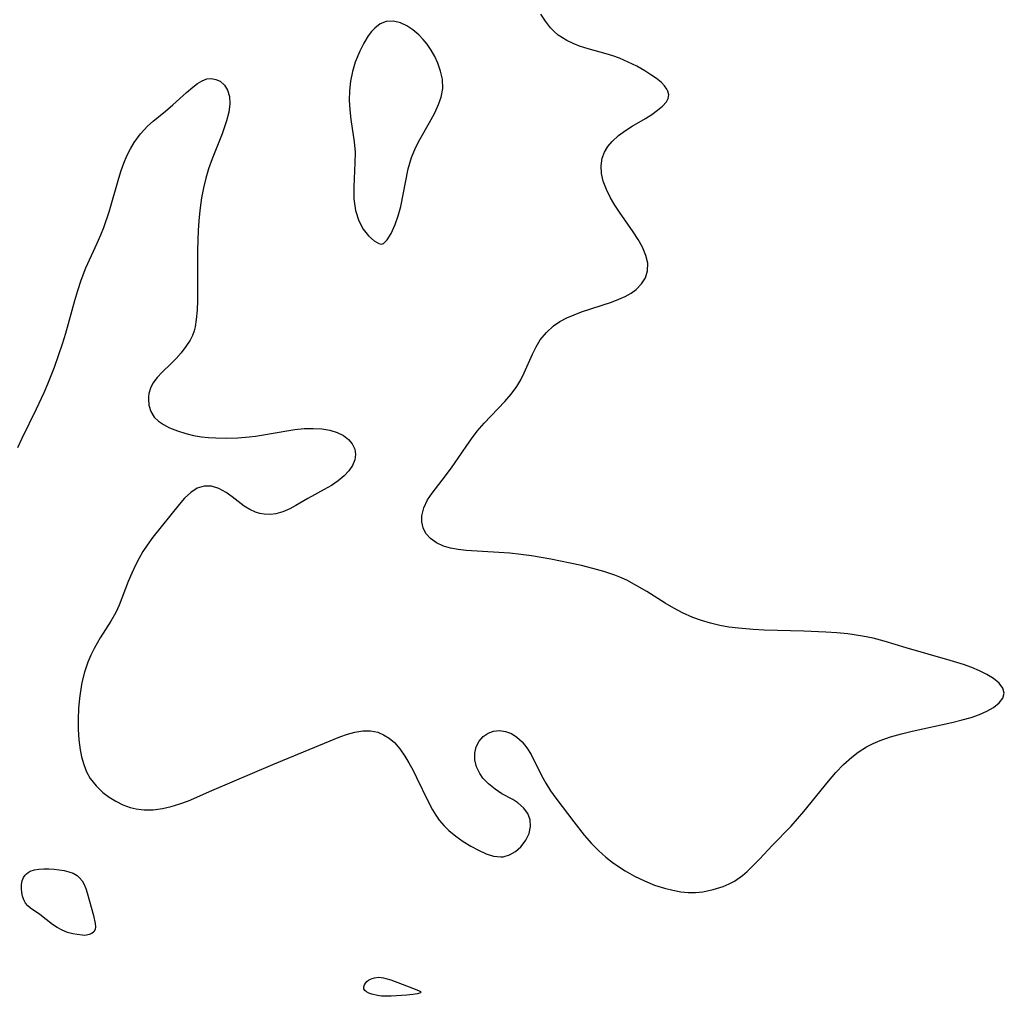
# Model space of a CAD drawing. Header units: metres. Extents: x 1073367 to 1082519, y 1569854 to 1574957.
# Tile 481 of 656: x 1078498 to 1078663, y 1572773 to 1572936. Entities that reach past the tile are written whole.
import ezdxf

# ---------------------------------------------------------------- set-up
doc = ezdxf.new("R2010")
doc.units = ezdxf.units.M
doc.layers.add('CGG_CurvaNivelLidar_v1', color=253, linetype='Continuous', lineweight=30)

msp = doc.modelspace()

# ---------------------------------------------------------------- linework, layer by layer
at = {"layer": 'CGG_CurvaNivelLidar_v1'}
for p, q in [((1078585.8877, 1572935.7177, 71), (1078585.1304, 1572936.8883, 71)), ((1078557.3787, 1572934.585, 71), (1078556.8197, 1572933.982, 71)), ((1078558.2981, 1572935.2774, 71), (1078557.3787, 1572934.585, 71)), ((1078559.3121, 1572935.6803, 71), (1078558.2981, 1572935.2774, 71)), ((1078560.4931, 1572935.7426, 71), (1078559.3121, 1572935.6803, 71)), ((1078561.7087, 1572935.4531, 71), (1078560.4931, 1572935.7426, 71)), ((1078562.7522, 1572934.9554, 71), (1078561.7087, 1572935.4531, 71)), ((1078563.7666, 1572934.2724, 71), (1078562.7522, 1572934.9554, 71)), ((1078586.7371, 1572934.6448, 71), (1078585.8877, 1572935.7177, 71)), ((1078587.3608, 1572933.9983, 71), (1078586.7371, 1572934.6448, 71)), ((1078556.3007, 1572933.2901, 71), (1078555.5513, 1572932.0728, 71)), ((1078556.8197, 1572933.982, 71), (1078556.3007, 1572933.2901, 71)), ((1078564.7365, 1572933.4411, 71), (1078563.7666, 1572934.2724, 71)), ((1078565.4595, 1572932.6969, 71), (1078564.7365, 1572933.4411, 71)), ((1078588.0371, 1572933.4143, 71), (1078587.3608, 1572933.9983, 71)), ((1078589.4646, 1572932.4942, 71), (1078588.0371, 1572933.4143, 71)), ((1078555.5513, 1572932.0728, 71), (1078554.8757, 1572930.7253, 71)), ((1078566.1294, 1572931.8842, 71), (1078565.4595, 1572932.6969, 71)), ((1078566.8124, 1572930.8832, 71), (1078566.1294, 1572931.8842, 71)), ((1078590.5009, 1572932.0034, 71), (1078589.4646, 1572932.4942, 71)), ((1078591.5888, 1572931.5867, 71), (1078590.5009, 1572932.0034, 71)), ((1078593.0497, 1572931.1233, 71), (1078591.5888, 1572931.5867, 71)), ((1078554.8757, 1572930.7253, 71), (1078554.1378, 1572928.8671, 71)), ((1078567.4078, 1572929.8216, 71), (1078566.8124, 1572930.8832, 71)), ((1078567.9135, 1572928.7195, 71), (1078567.4078, 1572929.8216, 71)), ((1078596.0465, 1572930.2774, 71), (1078593.0497, 1572931.1233, 71)), ((1078597.1566, 1572929.9326, 71), (1078596.0465, 1572930.2774, 71)), ((1078598.2446, 1572929.546, 71), (1078597.1566, 1572929.9326, 71)), ((1078554.1378, 1572928.8671, 71), (1078553.6775, 1572927.3261, 71)), ((1078568.3837, 1572927.3849, 71), (1078567.9135, 1572928.7195, 71)), ((1078599.7263, 1572928.9116, 71), (1078598.2446, 1572929.546, 71)), ((1078601.1355, 1572928.1993, 71), (1078599.7263, 1572928.9116, 71)), ((1078602.4626, 1572927.4434, 71), (1078601.1355, 1572928.1993, 71)), ((1078553.6775, 1572927.3261, 71), (1078553.3412, 1572925.7372, 71)), ((1078568.6775, 1572926.0335, 71), (1078568.3837, 1572927.3849, 71)), ((1078603.499, 1572926.7957, 71), (1078602.4626, 1572927.4434, 71)), ((1078604.4388, 1572926.1392, 71), (1078603.499, 1572926.7957, 71)), ((1078525.9512, 1572923.8181, 71), (1078527.0103, 1572924.711, 71)), ((1078527.0103, 1572924.711, 71), (1078527.8072, 1572925.3136, 71)), ((1078527.8072, 1572925.3136, 71), (1078528.585, 1572925.7866, 71)), ((1078528.585, 1572925.7866, 71), (1078529.3577, 1572926.0805, 71)), ((1078529.3577, 1572926.0805, 71), (1078530.1249, 1572926.1542, 71)), ((1078530.1249, 1572926.1542, 71), (1078530.8683, 1572926.0201, 71)), ((1078530.8683, 1572926.0201, 71), (1078531.5549, 1572925.6943, 71)), ((1078531.5549, 1572925.6943, 71), (1078532.2712, 1572925.0561, 71)), ((1078532.2712, 1572925.0561, 71), (1078532.8133, 1572924.2001, 71)), ((1078553.3412, 1572925.7372, 71), (1078553.1509, 1572924.1174, 71)), ((1078568.7337, 1572924.4752, 71), (1078568.6775, 1572926.0335, 71)), ((1078605.2497, 1572925.4726, 71), (1078604.4388, 1572926.1392, 71)), ((1078605.7848, 1572924.9253, 71), (1078605.2497, 1572925.4726, 71)), ((1078606.1868, 1572924.3718, 71), (1078605.7848, 1572924.9253, 71)), ((1078523.6442, 1572921.7517, 71), (1078525.9512, 1572923.8181, 71)), ((1078532.8133, 1572924.2001, 71), (1078533.1362, 1572923.1692, 71)), ((1078533.1362, 1572923.1692, 71), (1078533.2, 1572921.908, 71)), ((1078553.1509, 1572924.1174, 71), (1078553.123, 1572922.5235, 71)), ((1078568.0461, 1572921.8246, 71), (1078568.4821, 1572923.0686, 71)), ((1078568.4821, 1572923.0686, 71), (1078568.7337, 1572924.4752, 71)), ((1078606.3465, 1572924.053, 71), (1078606.1868, 1572924.3718, 71)), ((1078606.4835, 1572923.4482, 71), (1078606.3465, 1572924.053, 71)), ((1078606.3877, 1572922.851, 71), (1078606.4835, 1572923.4482, 71)), ((1078522.4296, 1572920.7079, 71), (1078523.6442, 1572921.7517, 71)), ((1078533.2, 1572921.908, 71), (1078533.0165, 1572920.5298, 71)), ((1078553.123, 1572922.5235, 71), (1078553.2201, 1572920.9252, 71)), ((1078567.3569, 1572920.3345, 71), (1078568.0461, 1572921.8246, 71)), ((1078604.6287, 1572920.858, 71), (1078605.4581, 1572921.5529, 71)), ((1078605.4581, 1572921.5529, 71), (1078606.0816, 1572922.264, 71)), ((1078606.0816, 1572922.264, 71), (1078606.3877, 1572922.851, 71)), ((1078520.3967, 1572919.056, 71), (1078522.4296, 1572920.7079, 71)), ((1078533.0165, 1572920.5298, 71), (1078532.6409, 1572919.0727, 71)), ((1078553.2201, 1572920.9252, 71), (1078553.4042, 1572919.3333, 71)), ((1078566.5539, 1572918.8391, 71), (1078567.3569, 1572920.3345, 71)), ((1078602.5913, 1572919.508, 71), (1078603.6608, 1572920.1784, 71)), ((1078603.6608, 1572920.1784, 71), (1078604.6287, 1572920.858, 71)), ((1078518.2415, 1572916.9001, 71), (1078519.4177, 1572918.1773, 71)), ((1078519.4177, 1572918.1773, 71), (1078520.3967, 1572919.056, 71)), ((1078532.6409, 1572919.0727, 71), (1078531.8753, 1572916.9237, 71)), ((1078553.4042, 1572919.3333, 71), (1078553.959, 1572915.5646, 71)), ((1078564.9112, 1572915.977, 71), (1078566.5539, 1572918.8391, 71)), ((1078599.2575, 1572917.5037, 71), (1078600.3614, 1572918.1999, 71)), ((1078600.3614, 1572918.1999, 71), (1078602.5913, 1572919.508, 71)), ((1078517.2031, 1572915.4786, 71), (1078518.2415, 1572916.9001, 71)), ((1078531.8753, 1572916.9237, 71), (1078530.2037, 1572912.7413, 71)), ((1078597.0113, 1572915.6499, 71), (1078598.0643, 1572916.6276, 71)), ((1078598.0643, 1572916.6276, 71), (1078599.2575, 1572917.5037, 71)), ((1078516.5665, 1572914.4009, 71), (1078517.2031, 1572915.4786, 71)), ((1078553.959, 1572915.5646, 71), (1078554.0886, 1572913.8455, 71)), ((1078564.1867, 1572914.5859, 71), (1078564.9112, 1572915.977, 71)), ((1078596.3116, 1572914.7834, 71), (1078597.0113, 1572915.6499, 71)), ((1078515.5002, 1572912.0516, 71), (1078516.0055, 1572913.2679, 71)), ((1078516.0055, 1572913.2679, 71), (1078516.5665, 1572914.4009, 71)), ((1078554.0886, 1572913.8455, 71), (1078554.0474, 1572912.0985, 71)), ((1078563.5385, 1572912.9983, 71), (1078564.1867, 1572914.5859, 71)), ((1078595.3906, 1572912.8481, 71), (1078595.7631, 1572913.8467, 71)), ((1078595.7631, 1572913.8467, 71), (1078596.3116, 1572914.7834, 71)), ((1078515.0544, 1572910.7979, 71), (1078515.5002, 1572912.0516, 71)), ((1078530.2037, 1572912.7413, 71), (1078529.6283, 1572911.0928, 71)), ((1078554.0474, 1572912.0985, 71), (1078553.8613, 1572908.0678, 71)), ((1078562.986, 1572911.0647, 71), (1078563.5385, 1572912.9983, 71)), ((1078595.2033, 1572911.6037, 71), (1078595.3906, 1572912.8481, 71)), ((1078595.2656, 1572910.3121, 71), (1078595.2033, 1572911.6037, 71)), ((1078514.6523, 1572909.5172, 71), (1078515.0544, 1572910.7979, 71)), ((1078529.6283, 1572911.0928, 71), (1078529.1646, 1572909.5017, 71)), ((1078561.7189, 1572904.8044, 71), (1078562.986, 1572911.0647, 71)), ((1078595.5513, 1572909.0017, 71), (1078595.2656, 1572910.3121, 71)), ((1078513.0146, 1572903.8916, 71), (1078514.6523, 1572909.5172, 71)), ((1078529.1646, 1572909.5017, 71), (1078528.7763, 1572907.8816, 71)), ((1078596.0788, 1572907.6031, 71), (1078595.5513, 1572909.0017, 71)), ((1078528.7763, 1572907.8816, 71), (1078528.4579, 1572906.2402, 71)), ((1078553.8613, 1572908.0678, 71), (1078553.9099, 1572906.0607, 71)), ((1078596.7805, 1572906.2152, 71), (1078596.0788, 1572907.6031, 71)), ((1078528.4579, 1572906.2402, 71), (1078528.2075, 1572904.5836, 71)), ((1078553.9099, 1572906.0607, 71), (1078554.1663, 1572904.1496, 71)), ((1078597.4951, 1572905.0114, 71), (1078596.7805, 1572906.2152, 71)), ((1078598.2766, 1572903.8241, 71), (1078597.4951, 1572905.0114, 71)), ((1078512.1345, 1572901.314, 71), (1078513.0146, 1572903.8916, 71)), ((1078528.0888, 1572903.5726, 71), (1078527.9831, 1572902.4147, 71)), ((1078528.2075, 1572904.5836, 71), (1078528.0888, 1572903.5726, 71)), ((1078554.1663, 1572904.1496, 71), (1078554.6965, 1572902.4227, 71)), ((1078561.2997, 1572903.2074, 71), (1078561.7189, 1572904.8044, 71)), ((1078600.5632, 1572900.5618, 71), (1078598.2766, 1572903.8241, 71)), ((1078527.9831, 1572902.4147, 71), (1078527.8824, 1572900.7757, 71)), ((1078554.6965, 1572902.4227, 71), (1078555.4632, 1572901.0141, 71)), ((1078560.1346, 1572900.2932, 71), (1078560.8134, 1572901.7704, 71)), ((1078560.8134, 1572901.7704, 71), (1078561.2997, 1572903.2074, 71)), ((1078511.0352, 1572898.6623, 71), (1078511.6392, 1572900.0511, 71)), ((1078511.6392, 1572900.0511, 71), (1078512.1345, 1572901.314, 71)), ((1078527.8824, 1572900.7757, 71), (1078527.7984, 1572897.5007, 71)), ((1078555.4632, 1572901.0141, 71), (1078556.3656, 1572899.8869, 71)), ((1078559.4475, 1572899.2203, 71), (1078560.1346, 1572900.2932, 71)), ((1078601.3906, 1572899.2698, 71), (1078600.5632, 1572900.5618, 71)), ((1078509.1461, 1572894.5453, 71), (1078511.0352, 1572898.6623, 71)), ((1078556.3656, 1572899.8869, 71), (1078557.2618, 1572899.0767, 71)), ((1078557.2618, 1572899.0767, 71), (1078558.0525, 1572898.589, 71)), ((1078558.0525, 1572898.589, 71), (1078558.5, 1572898.5085, 71)), ((1078558.5, 1572898.5085, 71), (1078558.8647, 1572898.6165, 71)), ((1078558.8647, 1572898.6165, 71), (1078559.4475, 1572899.2203, 71)), ((1078602.098, 1572897.98, 71), (1078601.3906, 1572899.2698, 71)), ((1078527.7984, 1572897.5007, 71), (1078527.7679, 1572889.1223, 71)), ((1078602.6545, 1572896.6284, 71), (1078602.098, 1572897.98, 71)), ((1078602.9644, 1572895.3051, 71), (1078602.6545, 1572896.6284, 71)), ((1078602.9621, 1572894.0383, 71), (1078602.9644, 1572895.3051, 71)), ((1078508.337, 1572892.471, 71), (1078509.1461, 1572894.5453, 71)), ((1078602.6114, 1572892.8983, 71), (1078602.9621, 1572894.0383, 71)), ((1078507.7816, 1572890.795, 71), (1078508.337, 1572892.471, 71)), ((1078601.0441, 1572890.9397, 71), (1078601.9564, 1572891.8579, 71)), ((1078601.9564, 1572891.8579, 71), (1078602.6114, 1572892.8983, 71)), ((1078507.274, 1572889.0954, 71), (1078507.7816, 1572890.795, 71)), ((1078599.2202, 1572889.789, 71), (1078600.1856, 1572890.3268, 71)), ((1078600.1856, 1572890.3268, 71), (1078601.0441, 1572890.9397, 71)), ((1078505.7666, 1572883.6357, 71), (1078507.274, 1572889.0954, 71)), ((1078527.7679, 1572889.1223, 71), (1078527.7108, 1572887.5049, 71)), ((1078591.9215, 1572887.2022, 71), (1078596.9064, 1572888.831, 71)), ((1078596.9064, 1572888.831, 71), (1078598.1717, 1572889.3128, 71)), ((1078598.1717, 1572889.3128, 71), (1078599.2202, 1572889.789, 71)), ((1078527.7108, 1572887.5049, 71), (1078527.5755, 1572885.9517, 71)), ((1078590.6603, 1572886.7291, 71), (1078591.9215, 1572887.2022, 71)), ((1078527.5755, 1572885.9517, 71), (1078527.3702, 1572884.7195, 71)), ((1078587.2341, 1572884.8479, 71), (1078588.296, 1572885.5704, 71)), ((1078588.296, 1572885.5704, 71), (1078589.446, 1572886.1932, 71)), ((1078589.446, 1572886.1932, 71), (1078590.6603, 1572886.7291, 71)), ((1078505.2223, 1572881.8465, 71), (1078505.7666, 1572883.6357, 71)), ((1078527.1992, 1572884.0557, 71), (1078526.9192, 1572883.2745, 71)), ((1078527.3702, 1572884.7195, 71), (1078527.1992, 1572884.0557, 71)), ((1078585.0357, 1572882.5367, 71), (1078586.0399, 1572883.7714, 71)), ((1078586.0399, 1572883.7714, 71), (1078587.2341, 1572884.8479, 71)), ((1078526.5302, 1572882.4741, 71), (1078525.8582, 1572881.4011, 71)), ((1078526.9192, 1572883.2745, 71), (1078526.5302, 1572882.4741, 71)), ((1078584.3237, 1572881.3608, 71), (1078585.0357, 1572882.5367, 71)), ((1078504.6331, 1572880.0697, 71), (1078505.2223, 1572881.8465, 71)), ((1078525.0769, 1572880.3838, 71), (1078524.2212, 1572879.4198, 71)), ((1078525.8582, 1572881.4011, 71), (1078525.0769, 1572880.3838, 71)), ((1078583.7126, 1572880.1167, 71), (1078584.3237, 1572881.3608, 71)), ((1078503.8892, 1572877.9944, 71), (1078504.6331, 1572880.0697, 71)), ((1078524.2212, 1572879.4198, 71), (1078523.3234, 1572878.5095, 71)), ((1078582.3622, 1572877.0323, 71), (1078583.7126, 1572880.1167, 71)), ((1078502.783, 1572875.16, 71), (1078503.8892, 1572877.9944, 71)), ((1078521.9054, 1572877.1451, 71), (1078521.0513, 1572876.231, 71)), ((1078523.3234, 1572878.5095, 71), (1078521.9054, 1572877.1451, 71)), ((1078581.7926, 1572875.8612, 71), (1078582.3622, 1572877.0323, 71)), ((1078521.0513, 1572876.231, 71), (1078520.3475, 1572875.2707, 71)), ((1078581.1353, 1572874.7402, 71), (1078581.7926, 1572875.8612, 71)), ((1078500.9025, 1572871.0224, 71), (1078502.1861, 1572873.7636, 71)), ((1078502.1861, 1572873.7636, 71), (1078502.783, 1572875.16, 71)), ((1078519.9331, 1572874.4415, 71), (1078519.6737, 1572873.5785, 71)), ((1078520.3475, 1572875.2707, 71), (1078519.9331, 1572874.4415, 71)), ((1078580.1749, 1572873.4616, 71), (1078581.1353, 1572874.7402, 71)), ((1078519.5925, 1572873.0085, 71), (1078519.5763, 1572872.6914, 71)), ((1078519.5763, 1572872.6914, 71), (1078519.6684, 1572871.6055, 71)), ((1078519.6737, 1572873.5785, 71), (1078519.5925, 1572873.0085, 71)), ((1078575.6658, 1572868.632, 71), (1078579.0841, 1572872.237, 71)), ((1078579.0841, 1572872.237, 71), (1078580.1749, 1572873.4616, 71)), ((1078498.5232, 1572866.1351, 71), (1078500.9025, 1572871.0224, 71)), ((1078519.6684, 1572871.6055, 71), (1078519.9918, 1572870.5737, 71)), ((1078519.9918, 1572870.5737, 71), (1078520.5606, 1572869.6458, 71)), ((1078520.5606, 1572869.6458, 71), (1078521.2572, 1572868.9618, 71)), ((1078521.2572, 1572868.9618, 71), (1078522.1153, 1572868.3719, 71)), ((1078522.1153, 1572868.3719, 71), (1078523.1004, 1572867.8557, 71)), ((1078523.1004, 1572867.8557, 71), (1078524.4166, 1572867.314, 71)), ((1078524.4166, 1572867.314, 71), (1078525.8452, 1572866.8659, 71)), ((1078538.4852, 1572866.6011, 71), (1078543.0202, 1572867.391, 71)), ((1078543.0202, 1572867.391, 71), (1078544.0279, 1572867.5418, 71)), ((1078544.0279, 1572867.5418, 71), (1078545.5816, 1572867.7033, 71)), ((1078545.5816, 1572867.7033, 71), (1078547.0954, 1572867.7556, 71)), ((1078547.0954, 1572867.7556, 71), (1078548.5478, 1572867.6767, 71)), ((1078548.5478, 1572867.6767, 71), (1078549.8752, 1572867.4531, 71)), ((1078549.8752, 1572867.4531, 71), (1078551.0892, 1572867.0799, 71)), ((1078573.5438, 1572866.0309, 71), (1078574.5005, 1572867.2762, 71)), ((1078574.5005, 1572867.2762, 71), (1078575.6658, 1572868.632, 71)), ((1078497.7968, 1572864.5537, 71), (1078498.5232, 1572866.1351, 71)), ((1078525.8452, 1572866.8659, 71), (1078527.124, 1572866.571, 71)), ((1078527.124, 1572866.571, 71), (1078528.4533, 1572866.3568, 71)), ((1078528.4533, 1572866.3568, 71), (1078529.6352, 1572866.2371, 71)), ((1078529.6352, 1572866.2371, 71), (1078530.8397, 1572866.1668, 71)), ((1078530.8397, 1572866.1668, 71), (1078532.675, 1572866.1333, 71)), ((1078532.675, 1572866.1333, 71), (1078534.5311, 1572866.1839, 71)), ((1078534.5311, 1572866.1839, 71), (1078536.3929, 1572866.326, 71)), ((1078536.3929, 1572866.326, 71), (1078537.4412, 1572866.4499, 71)), ((1078537.4412, 1572866.4499, 71), (1078538.4852, 1572866.6011, 71)), ((1078551.0892, 1572867.0799, 71), (1078552.1518, 1572866.5513, 71)), ((1078552.1518, 1572866.5513, 71), (1078552.9822, 1572865.9039, 71)), ((1078552.9822, 1572865.9039, 71), (1078553.6181, 1572865.1428, 71)), ((1078572.6346, 1572864.7469, 71), (1078573.5438, 1572866.0309, 71)), ((1078553.6181, 1572865.1428, 71), (1078554.033, 1572864.301, 71)), ((1078554.033, 1572864.301, 71), (1078554.1895, 1572863.4079, 71)), ((1078570.1832, 1572861.1409, 71), (1078572.6346, 1572864.7469, 71)), ((1078554.0573, 1572862.4906, 71), (1078553.6718, 1572861.5731, 71)), ((1078554.1895, 1572863.4079, 71), (1078554.0573, 1572862.4906, 71)), ((1078553.0751, 1572860.6795, 71), (1078552.299, 1572859.8347, 71)), ((1078553.6718, 1572861.5731, 71), (1078553.0751, 1572860.6795, 71)), ((1078568.6384, 1572859.081, 71), (1078570.1832, 1572861.1409, 71)), ((1078551.2932, 1572858.9996, 71), (1078550.1599, 1572858.2323, 71)), ((1078552.299, 1572859.8347, 71), (1078551.2932, 1572858.9996, 71)), ((1078566.9577, 1572856.9551, 71), (1078568.6384, 1572859.081, 71)), ((1078527.7435, 1572857.7557, 71), (1078526.6482, 1572857.0528, 71)), ((1078528.8927, 1572858.1237, 71), (1078527.7435, 1572857.7557, 71)), ((1078530.1103, 1572858.0868, 71), (1078528.8927, 1572858.1237, 71)), ((1078531.3404, 1572857.7016, 71), (1078530.1103, 1572858.0868, 71)), ((1078532.5409, 1572857.0519, 71), (1078531.3404, 1572857.7016, 71)), ((1078548.9457, 1572857.5164, 71), (1078546.1921, 1572856.0179, 71)), ((1078550.1599, 1572858.2323, 71), (1078548.9457, 1572857.5164, 71)), ((1078525.61, 1572856.0971, 71), (1078524.7118, 1572855.0671, 71)), ((1078526.6482, 1572857.0528, 71), (1078525.61, 1572856.0971, 71)), ((1078533.5512, 1572856.3233, 71), (1078532.5409, 1572857.0519, 71)), ((1078534.5512, 1572855.5333, 71), (1078533.5512, 1572856.3233, 71)), ((1078546.1921, 1572856.0179, 71), (1078544.1814, 1572854.8529, 71)), ((1078565.5578, 1572854.5005, 71), (1078566.1716, 1572855.8016, 71)), ((1078566.1716, 1572855.8016, 71), (1078566.9577, 1572856.9551, 71)), ((1078524.7118, 1572855.0671, 71), (1078520.3393, 1572849.6075, 71)), ((1078535.5871, 1572854.7708, 71), (1078534.5512, 1572855.5333, 71)), ((1078536.5035, 1572854.2186, 71), (1078535.5871, 1572854.7708, 71)), ((1078537.4696, 1572853.7787, 71), (1078536.5035, 1572854.2186, 71)), ((1078543.1941, 1572854.3208, 71), (1078542.0341, 1572853.8066, 71)), ((1078544.1814, 1572854.8529, 71), (1078543.1941, 1572854.3208, 71)), ((1078565.2435, 1572853.1732, 71), (1078565.5578, 1572854.5005, 71)), ((1078538.197, 1572853.5486, 71), (1078537.4696, 1572853.7787, 71)), ((1078538.941, 1572853.4048, 71), (1078538.197, 1572853.5486, 71)), ((1078539.8994, 1572853.3588, 71), (1078538.941, 1572853.4048, 71)), ((1078540.8582, 1572853.4668, 71), (1078539.8994, 1572853.3588, 71)), ((1078542.0341, 1572853.8066, 71), (1078540.8582, 1572853.4668, 71)), ((1078565.2394, 1572852.1244, 71), (1078565.2435, 1572853.1732, 71)), ((1078565.459, 1572851.1254, 71), (1078565.2394, 1572852.1244, 71)), ((1078565.9062, 1572850.2145, 71), (1078565.459, 1572851.1254, 71)), ((1078520.3393, 1572849.6075, 71), (1078519.366, 1572848.2761, 71)), ((1078566.6734, 1572849.3443, 71), (1078565.9062, 1572850.2145, 71)), ((1078567.6762, 1572848.6317, 71), (1078566.6734, 1572849.3443, 71)), ((1078519.366, 1572848.2761, 71), (1078518.6764, 1572847.1923, 71)), ((1078568.864, 1572848.0813, 71), (1078567.6762, 1572848.6317, 71)), ((1078570.04, 1572847.7339, 71), (1078568.864, 1572848.0813, 71)), ((1078571.3027, 1572847.5051, 71), (1078570.04, 1572847.7339, 71)), ((1078572.6512, 1572847.3716, 71), (1078571.3027, 1572847.5051, 71)), ((1078518.0398, 1572846.0687, 71), (1078517.4471, 1572844.9177, 71)), ((1078518.6764, 1572847.1923, 71), (1078518.0398, 1572846.0687, 71)), ((1078578.1278, 1572847.0473, 71), (1078572.6512, 1572847.3716, 71)), ((1078579.9347, 1572846.8884, 71), (1078578.1278, 1572847.0473, 71)), ((1078581.7521, 1572846.6876, 71), (1078579.9347, 1572846.8884, 71)), ((1078583.5377, 1572846.4497, 71), (1078581.7521, 1572846.6876, 71)), ((1078586.7733, 1572845.9266, 71), (1078583.5377, 1572846.4497, 71)), ((1078590.0349, 1572845.2709, 71), (1078586.7733, 1572845.9266, 71)), ((1078517.4471, 1572844.9177, 71), (1078516.8203, 1572843.5901, 71)), ((1078591.9331, 1572844.8426, 71), (1078590.0349, 1572845.2709, 71)), ((1078593.8104, 1572844.3767, 71), (1078591.9331, 1572844.8426, 71)), ((1078595.6568, 1572843.8506, 71), (1078593.8104, 1572844.3767, 71)), ((1078516.8203, 1572843.5901, 71), (1078516.2107, 1572842.1663, 71)), ((1078597.4601, 1572843.2365, 71), (1078595.6568, 1572843.8506, 71)), ((1078598.304, 1572842.9021, 71), (1078597.4601, 1572843.2365, 71)), ((1078599.4679, 1572842.3806, 71), (1078598.304, 1572842.9021, 71)), ((1078516.2107, 1572842.1663, 71), (1078514.683, 1572838.21, 71)), ((1078601.1662, 1572841.4817, 71), (1078599.4679, 1572842.3806, 71)), ((1078602.8189, 1572840.4927, 71), (1078601.1662, 1572841.4817, 71)), ((1078605.8741, 1572838.5924, 71), (1078602.8189, 1572840.4927, 71)), ((1078514.683, 1572838.21, 71), (1078514.1302, 1572837.0087, 71)), ((1078607.309, 1572837.7514, 71), (1078605.8741, 1572838.5924, 71)), ((1078608.7678, 1572836.9693, 71), (1078607.309, 1572837.7514, 71)), ((1078514.1302, 1572837.0087, 71), (1078513.3052, 1572835.5847, 71)), ((1078610.5033, 1572836.1748, 71), (1078608.7678, 1572836.9693, 71)), ((1078611.9652, 1572835.6456, 71), (1078610.5033, 1572836.1748, 71)), ((1078513.3052, 1572835.5847, 71), (1078511.4996, 1572832.8025, 71)), ((1078613.4646, 1572835.2137, 71), (1078611.9652, 1572835.6456, 71)), ((1078614.9935, 1572834.8635, 71), (1078613.4646, 1572835.2137, 71)), ((1078616.5455, 1572834.5841, 71), (1078614.9935, 1572834.8635, 71)), ((1078618.1154, 1572834.3683, 71), (1078616.5455, 1572834.5841, 71)), ((1078620.6047, 1572834.154, 71), (1078618.1154, 1572834.3683, 71)), ((1078511.4996, 1572832.8025, 71), (1078510.5074, 1572831.0064, 71)), ((1078622.3923, 1572834.0742, 71), (1078620.6047, 1572834.154, 71)), ((1078629.0388, 1572833.9135, 71), (1078622.3923, 1572834.0742, 71)), ((1078632.7171, 1572833.7447, 71), (1078629.0388, 1572833.9135, 71)), ((1078634.5527, 1572833.6148, 71), (1078632.7171, 1572833.7447, 71)), ((1078636.3812, 1572833.4346, 71), (1078634.5527, 1572833.6148, 71)), ((1078638.8166, 1572833.0795, 71), (1078636.3812, 1572833.4346, 71)), ((1078640.6245, 1572832.7032, 71), (1078638.8166, 1572833.0795, 71)), ((1078642.4699, 1572832.2136, 71), (1078640.6245, 1572832.7032, 71)), ((1078510.5074, 1572831.0064, 71), (1078509.9491, 1572829.8866, 71)), ((1078646.1436, 1572831.1039, 71), (1078642.4699, 1572832.2136, 71)), ((1078653.4743, 1572829.0201, 71), (1078646.1436, 1572831.1039, 71)), ((1078509.9491, 1572829.8866, 71), (1078509.4453, 1572828.729, 71)), ((1078509.4453, 1572828.729, 71), (1078508.8885, 1572827.0534, 71)), ((1078655.6882, 1572828.3268, 71), (1078653.4743, 1572829.0201, 71)), ((1078657.0909, 1572827.8303, 71), (1078655.6882, 1572828.3268, 71)), ((1078658.405, 1572827.2842, 71), (1078657.0909, 1572827.8303, 71)), ((1078508.8885, 1572827.0534, 71), (1078508.4724, 1572825.2979, 71)), ((1078659.6264, 1572826.6592, 71), (1078658.405, 1572827.2842, 71)), ((1078660.6929, 1572825.9793, 71), (1078659.6264, 1572826.6592, 71)), ((1078508.4724, 1572825.2979, 71), (1078508.1726, 1572823.4862, 71)), ((1078661.6433, 1572825.1857, 71), (1078660.6929, 1572825.9793, 71)), ((1078662.2858, 1572824.364, 71), (1078661.6433, 1572825.1857, 71)), ((1078508.1726, 1572823.4862, 71), (1078508.0757, 1572822.6944, 71)), ((1078662.5251, 1572823.53, 71), (1078662.2858, 1572824.364, 71)), ((1078662.2889, 1572822.7101, 71), (1078662.5251, 1572823.53, 71)), ((1078508.0757, 1572822.6944, 71), (1078507.928, 1572820.9566, 71)), ((1078659.6131, 1572820.5407, 71), (1078660.7064, 1572821.1679, 71)), ((1078660.7064, 1572821.1679, 71), (1078661.6535, 1572821.9149, 71)), ((1078661.6535, 1572821.9149, 71), (1078662.2889, 1572822.7101, 71)), ((1078507.928, 1572820.9566, 71), (1078507.8617, 1572819.2086, 71)), ((1078655.4817, 1572819.0741, 71), (1078656.9658, 1572819.4996, 71)), ((1078656.9658, 1572819.4996, 71), (1078658.356, 1572819.9838, 71)), ((1078658.356, 1572819.9838, 71), (1078659.6131, 1572820.5407, 71)), ((1078507.8617, 1572819.2086, 71), (1078507.8768, 1572817.4653, 71)), ((1078647.1154, 1572817.2085, 71), (1078653.756, 1572818.6461, 71)), ((1078653.756, 1572818.6461, 71), (1078655.4817, 1572819.0741, 71)), ((1078507.8768, 1572817.4653, 71), (1078507.9811, 1572815.7427, 71)), ((1078540.36, 1572811.6056, 71), (1078551.5714, 1572816.2317, 71)), ((1078551.5714, 1572816.2317, 71), (1078552.8175, 1572816.6762, 71)), ((1078552.8175, 1572816.6762, 71), (1078554.0486, 1572817.0172, 71)), ((1078554.0486, 1572817.0172, 71), (1078555.3651, 1572817.2255, 71)), ((1078555.3651, 1572817.2255, 71), (1078556.6463, 1572817.2363, 71)), ((1078556.6463, 1572817.2363, 71), (1078557.8696, 1572817.0147, 71)), ((1078557.8696, 1572817.0147, 71), (1078558.8674, 1572816.6094, 71)), ((1078558.8674, 1572816.6094, 71), (1078559.7988, 1572816.024, 71)), ((1078574.8099, 1572815.5278, 71), (1078575.4969, 1572816.3162, 71)), ((1078575.4969, 1572816.3162, 71), (1078576.3016, 1572816.8601, 71)), ((1078576.3016, 1572816.8601, 71), (1078577.2182, 1572817.1975, 71)), ((1078577.2182, 1572817.1975, 71), (1078578.2008, 1572817.3071, 71)), ((1078578.2008, 1572817.3071, 71), (1078579.2063, 1572817.1687, 71)), ((1078579.2063, 1572817.1687, 71), (1078580.196, 1572816.7982, 71)), ((1078580.196, 1572816.7982, 71), (1078581.1308, 1572816.212, 71)), ((1078581.1308, 1572816.212, 71), (1078582.0065, 1572815.394, 71)), ((1078641.8161, 1572815.6575, 71), (1078643.5429, 1572816.2643, 71)), ((1078643.5429, 1572816.2643, 71), (1078645.3279, 1572816.7789, 71)), ((1078645.3279, 1572816.7789, 71), (1078647.1154, 1572817.2085, 71)), ((1078507.9811, 1572815.7427, 71), (1078508.191, 1572814.0594, 71)), ((1078559.7988, 1572816.024, 71), (1078560.6579, 1572815.2818, 71)), ((1078560.6579, 1572815.2818, 71), (1078561.5748, 1572814.2329, 71)), ((1078574.0898, 1572813.5235, 71), (1078574.3304, 1572814.5789, 71)), ((1078574.3304, 1572814.5789, 71), (1078574.8099, 1572815.5278, 71)), ((1078582.0065, 1572815.394, 71), (1078582.7883, 1572814.4045, 71)), ((1078638.1346, 1572813.7112, 71), (1078639.5055, 1572814.5873, 71)), ((1078639.5055, 1572814.5873, 71), (1078640.636, 1572815.1599, 71)), ((1078640.636, 1572815.1599, 71), (1078641.8161, 1572815.6575, 71)), ((1078508.191, 1572814.0594, 71), (1078508.2841, 1572813.5342, 71)), ((1078508.2841, 1572813.5342, 71), (1078508.419, 1572812.8987, 71)), ((1078508.419, 1572812.8987, 71), (1078508.7804, 1572811.6198, 71)), ((1078561.5748, 1572814.2329, 71), (1078562.4097, 1572813.0399, 71)), ((1078562.4097, 1572813.0399, 71), (1078563.0935, 1572811.9079, 71)), ((1078574.1196, 1572812.3851, 71), (1078574.0898, 1572813.5235, 71)), ((1078582.7883, 1572814.4045, 71), (1078583.4809, 1572813.2874, 71)), ((1078583.4809, 1572813.2874, 71), (1078585.2231, 1572809.7694, 71)), ((1078637.0396, 1572812.8467, 71), (1078638.1346, 1572813.7112, 71)), ((1078508.7804, 1572811.6198, 71), (1078509.2608, 1572810.4106, 71)), ((1078530.1813, 1572807.2916, 71), (1078540.36, 1572811.6056, 71)), ((1078563.0935, 1572811.9079, 71), (1078563.7417, 1572810.7182, 71)), ((1078574.4033, 1572811.2401, 71), (1078574.1196, 1572812.3851, 71)), ((1078574.9134, 1572810.1418, 71), (1078574.4033, 1572811.2401, 71)), ((1078634.3922, 1572810.2811, 71), (1078635.6871, 1572811.6125, 71)), ((1078635.6871, 1572811.6125, 71), (1078637.0396, 1572812.8467, 71)), ((1078509.2608, 1572810.4106, 71), (1078509.875, 1572809.2909, 71)), ((1078563.7417, 1572810.7182, 71), (1078564.3604, 1572809.4883, 71)), ((1078575.45, 1572809.3662, 71), (1078574.9134, 1572810.1418, 71)), ((1078585.2231, 1572809.7694, 71), (1078585.9454, 1572808.5024, 71)), ((1078633.148, 1572808.8744, 71), (1078634.3922, 1572810.2811, 71)), ((1078509.875, 1572809.2909, 71), (1078510.8381, 1572808.0479, 71)), ((1078510.8381, 1572808.0479, 71), (1078511.9798, 1572806.96, 71)), ((1078564.3604, 1572809.4883, 71), (1078566.2807, 1572805.4705, 71)), ((1078576.3878, 1572808.3777, 71), (1078575.45, 1572809.3662, 71)), ((1078577.4721, 1572807.5022, 71), (1078576.3878, 1572808.3777, 71)), ((1078585.9454, 1572808.5024, 71), (1078586.7506, 1572807.2469, 71)), ((1078629.026, 1572803.7647, 71), (1078633.148, 1572808.8744, 71)), ((1078511.9798, 1572806.96, 71), (1078513.0254, 1572806.1704, 71)), ((1078526.2556, 1572805.5873, 71), (1078530.1813, 1572807.2916, 71)), ((1078578.6336, 1572806.7508, 71), (1078577.4721, 1572807.5022, 71)), ((1078580.4445, 1572805.7679, 71), (1078578.6336, 1572806.7508, 71)), ((1078586.7506, 1572807.2469, 71), (1078587.6189, 1572806.0044, 71)), ((1078513.0254, 1572806.1704, 71), (1078514.1399, 1572805.4838, 71)), ((1078514.1399, 1572805.4838, 71), (1078515.307, 1572804.9094, 71)), ((1078515.307, 1572804.9094, 71), (1078516.5141, 1572804.4625, 71)), ((1078523.3646, 1572804.6085, 71), (1078524.8137, 1572805.05, 71)), ((1078524.8137, 1572805.05, 71), (1078526.2556, 1572805.5873, 71)), ((1078566.2807, 1572805.4705, 71), (1078567.03, 1572804.0631, 71)), ((1078581.2791, 1572805.2427, 71), (1078580.4445, 1572805.7679, 71)), ((1078582.2175, 1572804.4215, 71), (1078581.2791, 1572805.2427, 71)), ((1078587.6189, 1572806.0044, 71), (1078590.616, 1572802.0632, 71)), ((1078516.5141, 1572804.4625, 71), (1078517.5288, 1572804.2092, 71)), ((1078517.5288, 1572804.2092, 71), (1078518.3915, 1572804.0921, 71)), ((1078518.3915, 1572804.0921, 71), (1078518.8586, 1572804.0622, 71)), ((1078518.8586, 1572804.0622, 71), (1078520.3712, 1572804.0879, 71)), ((1078520.3712, 1572804.0879, 71), (1078521.9159, 1572804.2832, 71)), ((1078521.9159, 1572804.2832, 71), (1078523.3646, 1572804.6085, 71)), ((1078567.03, 1572804.0631, 71), (1078567.5602, 1572803.175, 71)), ((1078567.5602, 1572803.175, 71), (1078568.1388, 1572802.3356, 71)), ((1078582.9341, 1572803.4571, 71), (1078582.2175, 1572804.4215, 71)), ((1078583.3508, 1572802.3841, 71), (1078582.9341, 1572803.4571, 71)), ((1078628.003, 1572802.5679, 71), (1078629.026, 1572803.7647, 71)), ((1078568.1388, 1572802.3356, 71), (1078568.8986, 1572801.4294, 71)), ((1078568.8986, 1572801.4294, 71), (1078569.739, 1572800.6035, 71)), ((1078583.4048, 1572801.2557, 71), (1078583.3508, 1572802.3841, 71)), ((1078590.616, 1572802.0632, 71), (1078592.3498, 1572799.8513, 71)), ((1078623.7682, 1572798.1051, 71), (1078626.9053, 1572801.3632, 71)), ((1078626.9053, 1572801.3632, 71), (1078628.003, 1572802.5679, 71)), ((1078569.739, 1572800.6035, 71), (1078570.9179, 1572799.6467, 71)), ((1078582.6314, 1572799.0071, 71), (1078583.147, 1572800.1101, 71)), ((1078583.147, 1572800.1101, 71), (1078583.4048, 1572801.2557, 71)), ((1078592.3498, 1572799.8513, 71), (1078593.5871, 1572798.4206, 71)), ((1078570.9179, 1572799.6467, 71), (1078572.1628, 1572798.7927, 71)), ((1078572.1628, 1572798.7927, 71), (1078573.4336, 1572798.0211, 71)), ((1078581.7792, 1572797.8832, 71), (1078582.5051, 1572798.8039, 71)), ((1078582.5051, 1572798.8039, 71), (1078582.6314, 1572799.0071, 71)), ((1078593.5871, 1572798.4206, 71), (1078594.7365, 1572797.2657, 71)), ((1078621.6785, 1572795.8853, 71), (1078623.7682, 1572798.1051, 71)), ((1078573.4336, 1572798.0211, 71), (1078574.7267, 1572797.3126, 71)), ((1078574.7267, 1572797.3126, 71), (1078575.9987, 1572796.7292, 71)), ((1078575.9987, 1572796.7292, 71), (1078577.2403, 1572796.3345, 71)), ((1078578.8244, 1572796.236, 71), (1078579.9084, 1572796.5421, 71)), ((1078579.9084, 1572796.5421, 71), (1078580.9021, 1572797.1123, 71)), ((1078580.9021, 1572797.1123, 71), (1078581.7792, 1572797.8832, 71)), ((1078594.7365, 1572797.2657, 71), (1078595.9592, 1572796.1845, 71)), ((1078577.2403, 1572796.3345, 71), (1078578.4395, 1572796.2052, 71)), ((1078578.4395, 1572796.2052, 71), (1078578.8244, 1572796.236, 71)), ((1078595.9592, 1572796.1845, 71), (1078597.2435, 1572795.1749, 71)), ((1078597.2435, 1572795.1749, 71), (1078599.1911, 1572793.8551, 71)), ((1078619.5809, 1572793.7921, 71), (1078620.6332, 1572794.8075, 71)), ((1078620.6332, 1572794.8075, 71), (1078621.6785, 1572795.8853, 71)), ((1078498.7292, 1572792.7617, 71), (1078498.9906, 1572793.1677, 71)), ((1078498.9906, 1572793.1677, 71), (1078499.1971, 1572793.3891, 71)), ((1078499.1971, 1572793.3891, 71), (1078499.498, 1572793.6247, 71)), ((1078499.498, 1572793.6247, 71), (1078499.8406, 1572793.8157, 71)), ((1078499.8406, 1572793.8157, 71), (1078500.5314, 1572794.0515, 71)), ((1078500.5314, 1572794.0515, 71), (1078501.2992, 1572794.1824, 71)), ((1078501.2992, 1572794.1824, 71), (1078502.1172, 1572794.235, 71)), ((1078502.1172, 1572794.235, 71), (1078502.9641, 1572794.2277, 71)), ((1078502.9641, 1572794.2277, 71), (1078503.822, 1572794.1717, 71)), ((1078503.822, 1572794.1717, 71), (1078504.6747, 1572794.0719, 71)), ((1078504.6747, 1572794.0719, 71), (1078505.5055, 1572793.9271, 71)), ((1078505.5055, 1572793.9271, 71), (1078506.2961, 1572793.7301, 71)), ((1078506.2961, 1572793.7301, 71), (1078507.0238, 1572793.467, 71)), ((1078507.0238, 1572793.467, 71), (1078507.6604, 1572793.116, 71)), ((1078599.1911, 1572793.8551, 71), (1078600.7763, 1572792.9623, 71)), ((1078618.7918, 1572793.1047, 71), (1078619.5809, 1572793.7921, 71)), ((1078498.3713, 1572790.9259, 71), (1078498.4005, 1572791.5739, 71)), ((1078498.4005, 1572791.5739, 71), (1078498.515, 1572792.1936, 71)), ((1078498.515, 1572792.1936, 71), (1078498.7292, 1572792.7617, 71)), ((1078507.6604, 1572793.116, 71), (1078508.0983, 1572792.733, 71)), ((1078508.0983, 1572792.733, 71), (1078508.4974, 1572792.2052, 71)), ((1078508.4974, 1572792.2052, 71), (1078508.8291, 1572791.5928, 71)), ((1078508.8291, 1572791.5928, 71), (1078509.1113, 1572790.9189, 71)), ((1078600.7763, 1572792.9623, 71), (1078602.4127, 1572792.1818, 71)), ((1078602.4127, 1572792.1818, 71), (1078604.0849, 1572791.5124, 71)), ((1078604.0849, 1572791.5124, 71), (1078605.7807, 1572790.9633, 71)), ((1078615.5944, 1572791.2823, 71), (1078616.5467, 1572791.6871, 71)), ((1078616.5467, 1572791.6871, 71), (1078617.4565, 1572792.1669, 71)), ((1078617.4565, 1572792.1669, 71), (1078618.7918, 1572793.1047, 71)), ((1078498.4203, 1572790.2709, 71), (1078498.3713, 1572790.9259, 71)), ((1078498.5469, 1572789.63, 71), (1078498.4203, 1572790.2709, 71)), ((1078509.1113, 1572790.9189, 71), (1078509.3584, 1572790.2021, 71)), ((1078509.3584, 1572790.2021, 71), (1078510.3972, 1572786.4311, 71)), ((1078605.7807, 1572790.9633, 71), (1078607.1462, 1572790.6244, 71)), ((1078607.1462, 1572790.6244, 71), (1078608.5154, 1572790.3916, 71)), ((1078608.5154, 1572790.3916, 71), (1078609.7475, 1572790.2871, 71)), ((1078609.7475, 1572790.2871, 71), (1078610.9707, 1572790.2851, 71)), ((1078610.9707, 1572790.2851, 71), (1078612.1766, 1572790.3886, 71)), ((1078612.1766, 1572790.3886, 71), (1078613.9222, 1572790.7382, 71)), ((1078613.9222, 1572790.7382, 71), (1078615.5944, 1572791.2823, 71)), ((1078498.7573, 1572789.025, 71), (1078498.5469, 1572789.63, 71)), ((1078499.065, 1572788.4804, 71), (1078498.7573, 1572789.025, 71)), ((1078499.4463, 1572788.0461, 71), (1078499.065, 1572788.4804, 71)), ((1078499.8994, 1572787.6625, 71), (1078499.4463, 1572788.0461, 71)), ((1078501.4461, 1572786.5693, 71), (1078499.8994, 1572787.6625, 71)), ((1078503.5385, 1572784.9415, 71), (1078501.4461, 1572786.5693, 71)), ((1078504.3378, 1572784.412, 71), (1078503.5385, 1572784.9415, 71)), ((1078510.3972, 1572786.4311, 71), (1078510.6819, 1572785.0749, 71)), ((1078510.6819, 1572785.0749, 71), (1078510.73, 1572784.5315, 71)), ((1078505.1694, 1572783.9665, 71), (1078504.3378, 1572784.412, 71)), ((1078506.0925, 1572783.6059, 71), (1078505.1694, 1572783.9665, 71)), ((1078506.9594, 1572783.3655, 71), (1078506.0925, 1572783.6059, 71)), ((1078507.6965, 1572783.2212, 71), (1078506.9594, 1572783.3655, 71)), ((1078510.1277, 1572783.4377, 71), (1078509.7004, 1572783.2573, 71)), ((1078510.4701, 1572783.7058, 71), (1078510.1277, 1572783.4377, 71)), ((1078510.6698, 1572784.0717, 71), (1078510.4701, 1572783.7058, 71)), ((1078510.73, 1572784.5315, 71), (1078510.6698, 1572784.0717, 71)), ((1078508.5, 1572783.1436, 71), (1078507.6965, 1572783.2212, 71)), ((1078508.8664, 1572783.1083, 71), (1078508.5, 1572783.1436, 71)), ((1078509.2577, 1572783.1515, 71), (1078508.8664, 1572783.1083, 71)), ((1078509.7004, 1572783.2573, 71), (1078509.2577, 1572783.1515, 71)), ((1078555.6574, 1572774.8194, 71), (1078555.8389, 1572775.1111, 71)), ((1078555.8389, 1572775.1111, 71), (1078556.0701, 1572775.382, 71)), ((1078556.0701, 1572775.382, 71), (1078556.3495, 1572775.6161, 71)), ((1078556.3495, 1572775.6161, 71), (1078556.6463, 1572775.7865, 71)), ((1078556.6463, 1572775.7865, 71), (1078556.9739, 1572775.9177, 71)), ((1078556.9739, 1572775.9177, 71), (1078557.3234, 1572776.0132, 71)), ((1078557.3234, 1572776.0132, 71), (1078558.0617, 1572776.0986, 71)), ((1078558.0617, 1572776.0986, 71), (1078558.4408, 1572776.0831, 71)), ((1078558.4408, 1572776.0831, 71), (1078558.8438, 1572776.0204, 71)), ((1078558.8438, 1572776.0204, 71), (1078559.2483, 1572775.9205, 71)), ((1078559.2483, 1572775.9205, 71), (1078560.0626, 1572775.6536, 71)), ((1078560.0626, 1572775.6536, 71), (1078563.8692, 1572774.2586, 71)), ((1078555.5466, 1572774.5148, 71), (1078555.6574, 1572774.8194, 71)), ((1078555.5549, 1572774.2025, 71), (1078555.5466, 1572774.5148, 71)), ((1078555.7015, 1572773.9119, 71), (1078555.5549, 1572774.2025, 71)), ((1078556.0009, 1572773.6598, 71), (1078555.7015, 1572773.9119, 71)), ((1078556.4112, 1572773.4554, 71), (1078556.0009, 1572773.6598, 71)), ((1078556.8826, 1572773.2932, 71), (1078556.4112, 1572773.4554, 71)), ((1078563.8692, 1572774.2586, 71), (1078564.8176, 1572773.8435, 71)), ((1078565.007, 1572773.512, 71), (1078564.5158, 1572773.3531, 71)), ((1078564.8176, 1572773.8435, 71), (1078565.0022, 1572773.7212, 71)), ((1078565.0022, 1572773.7212, 71), (1078565.0769, 1572773.6119, 71)), ((1078565.0769, 1572773.6119, 71), (1078565.007, 1572773.512, 71)), ((1078557.8173, 1572773.0773, 71), (1078556.8826, 1572773.2932, 71)), ((1078558.5, 1572772.9781, 71), (1078557.8173, 1572773.0773, 71)), ((1078559.0421, 1572772.9309, 71), (1078558.5, 1572772.9781, 71)), ((1078560.1045, 1572772.9491, 71), (1078559.0421, 1572772.9309, 71)), ((1078562.7257, 1572773.1164, 71), (1078560.1045, 1572772.9491, 71)), ((1078563.7421, 1572773.2273, 71), (1078562.7257, 1572773.1164, 71)), ((1078564.5158, 1572773.3531, 71), (1078563.7421, 1572773.2273, 71))]:
    msp.add_line(p, q, dxfattribs=at)

doc.saveas('drawing.dxf')
